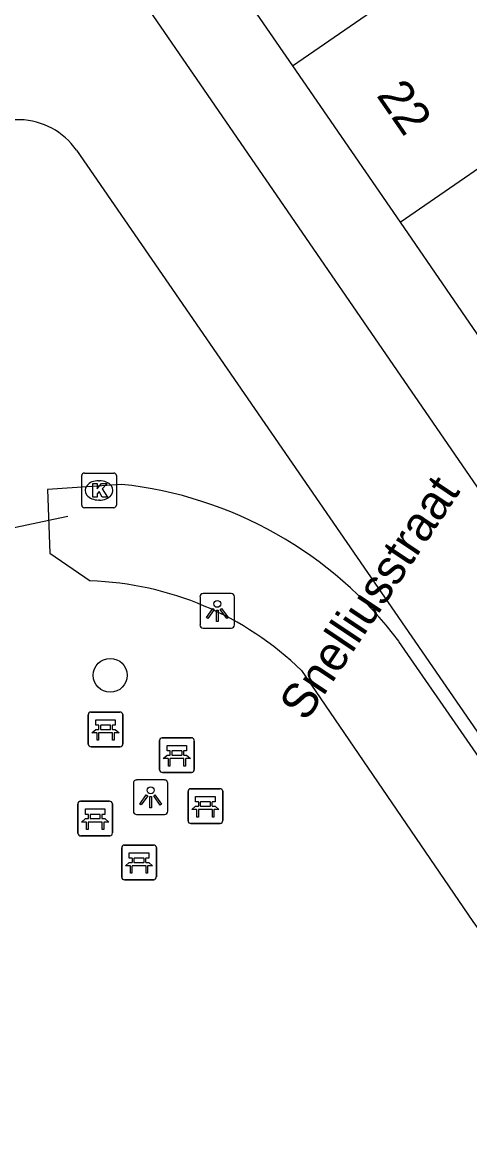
# Model space of a CAD drawing. Extents: x 159280 to 160375, y 384531 to 385872.
# Drawn here: x 159798.16 to 159811.08, y 385132.62 to 385164.53 of the extents above; entities that cross this region are included whole.
import ezdxf

# ---------------------------------------------------------------- set-up
doc = ezdxf.new("R2010")
doc.units = 0
for name, color, linetype in [('IMGEO_Bank', 7, 'Continuous'), ('IMGEO_Boom', 7, 'Continuous'), ('IMGEO_Duiker', 7, 'Continuous'), ('IMGEO_Kolk', 7, 'Continuous'), ('IMGEO_Lichtpunt', 7, 'Continuous'), ('IMGEO_Openbare_ruimte_label', 7, 'Continuous'), ('IMGEO_Pand', 7, 'Continuous'), ('IMGEO_Pand_nummerreeks', 7, 'Continuous'), ('IMGEO_Rijbaan_lokaal_open', 7, 'Continuous'), ('IMGEO_Waterloop', 7, 'Continuous')]:
    doc.layers.add(name, color=color, linetype=linetype)

msp = doc.modelspace()

# ---------------------------------------------------------------- linework, layer by layer
at = {"layer": 'IMGEO_Bank'}
for p, q in [((159800.065, 385143.698), (159800.065, 385144.539)), ((159800.065, 385144.539), (159800.065, 385143.698)), ((159800.14, 385144.623), (159800.981, 385144.623)), ((159800.981, 385144.623), (159800.14, 385144.623)), ((159801.065, 385144.548), (159801.065, 385143.707)), ((159801.065, 385143.707), (159801.065, 385144.548)), ((159800.374, 385144.129), (159800.374, 385144.235)), ((159800.418, 385144.235), (159800.418, 385144.129)), ((159800.706, 385144.241), (159800.424, 385144.241)), ((159800.424, 385144.123), (159800.706, 385144.123)), ((159800.712, 385144.129), (159800.712, 385144.235)), ((159800.756, 385144.235), (159800.756, 385144.129)), ((159800.762, 385144.021), (159800.369, 385144.021)), ((159802.125, 385142.956), (159802.125, 385143.797)), ((159802.125, 385143.797), (159802.125, 385142.956)), ((159802.2, 385143.881), (159803.041, 385143.881)), ((159803.041, 385143.881), (159802.2, 385143.881)), ((159803.125, 385143.806), (159803.125, 385142.965)), ((159803.125, 385142.965), (159803.125, 385143.806)), ((159800.99, 385143.623), (159800.149, 385143.623)), ((159800.149, 385143.623), (159800.99, 385143.623)), ((159802.434, 385143.387), (159802.434, 385143.493)), ((159802.478, 385143.493), (159802.478, 385143.387)), ((159802.766, 385143.499), (159802.484, 385143.499)), ((159802.772, 385143.387), (159802.772, 385143.493)), ((159802.816, 385143.493), (159802.816, 385143.387)), ((159802.822, 385143.279), (159802.429, 385143.279)), ((159802.484, 385143.381), (159802.766, 385143.381)), ((159803.05, 385142.881), (159802.209, 385142.881)), ((159802.209, 385142.881), (159803.05, 385142.881)), ((159802.947, 385141.485), (159802.947, 385142.326)), ((159802.947, 385142.326), (159802.947, 385141.485)), ((159803.022, 385142.41), (159803.863, 385142.41)), ((159803.863, 385142.41), (159803.022, 385142.41)), ((159803.947, 385142.335), (159803.947, 385141.494)), ((159803.947, 385141.494), (159803.947, 385142.335)), ((159799.764, 385141.125), (159799.764, 385141.966)), ((159799.764, 385141.966), (159799.764, 385141.125)), ((159799.839, 385142.05), (159800.68, 385142.05)), ((159800.68, 385142.05), (159799.839, 385142.05)), ((159800.764, 385141.975), (159800.764, 385141.134)), ((159800.764, 385141.134), (159800.764, 385141.975)), ((159803.256, 385141.916), (159803.256, 385142.022)), ((159803.3, 385142.022), (159803.3, 385141.916)), ((159803.588, 385142.028), (159803.306, 385142.028)), ((159803.306, 385141.91), (159803.588, 385141.91)), ((159803.594, 385141.916), (159803.594, 385142.022)), ((159803.638, 385142.022), (159803.638, 385141.916)), ((159800.073, 385141.556), (159800.073, 385141.662)), ((159800.117, 385141.662), (159800.117, 385141.556)), ((159800.405, 385141.668), (159800.123, 385141.668)), ((159800.411, 385141.556), (159800.411, 385141.662)), ((159800.455, 385141.662), (159800.455, 385141.556)), ((159803.644, 385141.808), (159803.251, 385141.808)), ((159800.461, 385141.448), (159800.068, 385141.448)), ((159800.123, 385141.55), (159800.405, 385141.55)), ((159803.872, 385141.41), (159803.031, 385141.41)), ((159803.031, 385141.41), (159803.872, 385141.41)), ((159800.689, 385141.05), (159799.848, 385141.05)), ((159799.848, 385141.05), (159800.689, 385141.05)), ((159801.031, 385139.86), (159801.031, 385140.701)), ((159801.031, 385140.701), (159801.031, 385139.86)), ((159801.106, 385140.785), (159801.947, 385140.785)), ((159801.947, 385140.785), (159801.106, 385140.785)), ((159802.031, 385140.71), (159802.031, 385139.869)), ((159802.031, 385139.869), (159802.031, 385140.71)), ((159801.34, 385140.291), (159801.34, 385140.397)), ((159801.384, 385140.397), (159801.384, 385140.291)), ((159801.672, 385140.403), (159801.39, 385140.403)), ((159801.39, 385140.285), (159801.672, 385140.285)), ((159801.678, 385140.291), (159801.678, 385140.397)), ((159801.722, 385140.397), (159801.722, 385140.291)), ((159801.728, 385140.183), (159801.335, 385140.183)), ((159801.956, 385139.785), (159801.115, 385139.785)), ((159801.115, 385139.785), (159801.956, 385139.785))]:
    msp.add_line(p, q, dxfattribs=at)
for points in [[(159800.312, 385144.021), (159800.17, 385144.021), (159800.282, 385144.123), (159800.368, 385144.123)], [(159800.368, 385144.241), (159800.282, 385144.241), (159800.282, 385144.402), (159800.845, 385144.402), (159800.845, 385144.241), (159800.762, 385144.241)], [(159800.762, 385144.123), (159800.845, 385144.123), (159800.957, 385144.021), (159800.818, 385144.021)], [(159800.362, 385144.014), (159800.362, 385143.807), (159800.319, 385143.807), (159800.319, 385144.014)], [(159800.812, 385144.014), (159800.812, 385143.807), (159800.768, 385143.807), (159800.768, 385144.014)], [(159802.428, 385143.499), (159802.342, 385143.499), (159802.342, 385143.66), (159802.905, 385143.66), (159802.905, 385143.499), (159802.822, 385143.499)], [(159802.372, 385143.279), (159802.23, 385143.279), (159802.342, 385143.381), (159802.428, 385143.381)], [(159802.422, 385143.272), (159802.422, 385143.065), (159802.379, 385143.065), (159802.379, 385143.272)], [(159802.822, 385143.381), (159802.905, 385143.381), (159803.017, 385143.279), (159802.878, 385143.279)], [(159802.872, 385143.272), (159802.872, 385143.065), (159802.828, 385143.065), (159802.828, 385143.272)], [(159803.194, 385141.808), (159803.052, 385141.808), (159803.164, 385141.91), (159803.25, 385141.91)], [(159803.25, 385142.028), (159803.164, 385142.028), (159803.164, 385142.189), (159803.727, 385142.189), (159803.727, 385142.028), (159803.644, 385142.028)], [(159803.644, 385141.91), (159803.727, 385141.91), (159803.839, 385141.808), (159803.7, 385141.808)], [(159800.067, 385141.668), (159799.981, 385141.668), (159799.981, 385141.829), (159800.544, 385141.829), (159800.544, 385141.668), (159800.461, 385141.668)], [(159803.244, 385141.801), (159803.244, 385141.594), (159803.201, 385141.594), (159803.201, 385141.801)], [(159803.694, 385141.801), (159803.694, 385141.594), (159803.65, 385141.594), (159803.65, 385141.801)], [(159800.011, 385141.448), (159799.869, 385141.448), (159799.981, 385141.55), (159800.067, 385141.55)], [(159800.061, 385141.441), (159800.061, 385141.234), (159800.018, 385141.234), (159800.018, 385141.441)], [(159800.461, 385141.55), (159800.544, 385141.55), (159800.656, 385141.448), (159800.517, 385141.448)], [(159800.511, 385141.441), (159800.511, 385141.234), (159800.467, 385141.234), (159800.467, 385141.441)], [(159801.278, 385140.183), (159801.136, 385140.183), (159801.248, 385140.285), (159801.334, 385140.285)], [(159801.334, 385140.403), (159801.248, 385140.403), (159801.248, 385140.564), (159801.811, 385140.564), (159801.811, 385140.403), (159801.728, 385140.403)], [(159801.728, 385140.285), (159801.811, 385140.285), (159801.923, 385140.183), (159801.784, 385140.183)], [(159801.328, 385140.176), (159801.328, 385139.969), (159801.285, 385139.969), (159801.285, 385140.176)], [(159801.778, 385140.176), (159801.778, 385139.969), (159801.734, 385139.969), (159801.734, 385140.176)]]:
    msp.add_lwpolyline(points, dxfattribs=at)
for centre, radius, start, end in [((159800.143, 385144.545), 0.0779, 92.4484, 184.2845), ((159800.143, 385144.545), 0.0779, 92.4484, 184.2845), ((159800.987, 385144.545), 0.0779, 2.4484, 94.2845), ((159800.987, 385144.545), 0.0779, 2.4484, 94.2845), ((159800.367, 385144.234), 0.00671, 2.8957, 87.1043), ((159800.367, 385144.13), 0.00671, 272.8957, 357.1043), ((159800.424, 385144.234), 0.00671, 92.8957, 177.1043), ((159800.424, 385144.13), 0.00671, 182.8957, 267.1043), ((159800.706, 385144.234), 0.00671, 2.8957, 87.1043), ((159800.706, 385144.13), 0.00671, 272.8957, 357.1043), ((159800.763, 385144.234), 0.00671, 92.8957, 177.1043), ((159800.763, 385144.13), 0.00671, 182.8957, 267.1043), ((159800.312, 385144.014), 0.00671, 2.8957, 87.1043), ((159800.369, 385144.014), 0.00671, 92.8957, 177.1043), ((159800.761, 385144.014), 0.00671, 2.8957, 87.1043), ((159800.818, 385144.014), 0.00671, 92.8957, 177.1043), ((159802.203, 385143.803), 0.0779, 92.4484, 184.2845), ((159802.203, 385143.803), 0.0779, 92.4484, 184.2845), ((159803.047, 385143.803), 0.0779, 2.4484, 94.2845), ((159803.047, 385143.803), 0.0779, 2.4484, 94.2845), ((159800.143, 385143.701), 0.0779, 182.4484, 274.2845), ((159800.143, 385143.701), 0.0779, 182.4484, 274.2845), ((159800.987, 385143.701), 0.0779, 272.4484, 4.2845), ((159800.987, 385143.701), 0.0779, 272.4484, 4.2845), ((159802.427, 385143.492), 0.00671, 2.8957, 87.1043), ((159802.484, 385143.492), 0.00671, 92.8957, 177.1043), ((159802.766, 385143.492), 0.00671, 2.8957, 87.1043), ((159802.823, 385143.492), 0.00671, 92.8957, 177.1043), ((159802.372, 385143.272), 0.00671, 2.8957, 87.1043), ((159802.429, 385143.272), 0.00671, 92.8957, 177.1043), ((159802.427, 385143.388), 0.00671, 272.8957, 357.1043), ((159802.484, 385143.388), 0.00671, 182.8957, 267.1043), ((159802.766, 385143.388), 0.00671, 272.8957, 357.1043), ((159802.823, 385143.388), 0.00671, 182.8957, 267.1043), ((159802.821, 385143.272), 0.00671, 2.8957, 87.1043), ((159802.878, 385143.272), 0.00671, 92.8957, 177.1043), ((159802.203, 385142.959), 0.0779, 182.4484, 274.2845), ((159802.203, 385142.959), 0.0779, 182.4484, 274.2845), ((159803.047, 385142.959), 0.0779, 272.4484, 4.2845), ((159803.047, 385142.959), 0.0779, 272.4484, 4.2845), ((159803.025, 385142.332), 0.0779, 92.4484, 184.2845), ((159803.025, 385142.332), 0.0779, 92.4484, 184.2845), ((159803.869, 385142.332), 0.0779, 2.4484, 94.2845), ((159803.869, 385142.332), 0.0779, 2.4484, 94.2845), ((159799.842, 385141.972), 0.0779, 92.4484, 184.2845), ((159799.842, 385141.972), 0.0779, 92.4484, 184.2845), ((159800.686, 385141.972), 0.0779, 2.4484, 94.2845), ((159800.686, 385141.972), 0.0779, 2.4484, 94.2845), ((159803.249, 385142.021), 0.00671, 2.8957, 87.1043), ((159803.249, 385141.917), 0.00671, 272.8957, 357.1043), ((159803.306, 385142.021), 0.00671, 92.8957, 177.1043), ((159803.306, 385141.917), 0.00671, 182.8957, 267.1043), ((159803.588, 385142.021), 0.00671, 2.8957, 87.1043), ((159803.588, 385141.917), 0.00671, 272.8957, 357.1043), ((159803.645, 385142.021), 0.00671, 92.8957, 177.1043), ((159803.645, 385141.917), 0.00671, 182.8957, 267.1043), ((159800.066, 385141.661), 0.00671, 2.8957, 87.1043), ((159800.123, 385141.661), 0.00671, 92.8957, 177.1043), ((159800.405, 385141.661), 0.00671, 2.8957, 87.1043), ((159800.462, 385141.661), 0.00671, 92.8957, 177.1043), ((159803.194, 385141.801), 0.00671, 2.8957, 87.1043), ((159803.251, 385141.801), 0.00671, 92.8957, 177.1043), ((159803.643, 385141.801), 0.00671, 2.8957, 87.1043), ((159803.7, 385141.801), 0.00671, 92.8957, 177.1043), ((159800.011, 385141.441), 0.00671, 2.8957, 87.1043), ((159800.068, 385141.441), 0.00671, 92.8957, 177.1043), ((159800.066, 385141.557), 0.00671, 272.8957, 357.1043), ((159800.123, 385141.557), 0.00671, 182.8957, 267.1043), ((159800.405, 385141.557), 0.00671, 272.8957, 357.1043), ((159800.462, 385141.557), 0.00671, 182.8957, 267.1043), ((159800.46, 385141.441), 0.00671, 2.8957, 87.1043), ((159800.517, 385141.441), 0.00671, 92.8957, 177.1043), ((159803.025, 385141.488), 0.0779, 182.4484, 274.2845), ((159803.025, 385141.488), 0.0779, 182.4484, 274.2845), ((159803.869, 385141.488), 0.0779, 272.4484, 4.2845), ((159803.869, 385141.488), 0.0779, 272.4484, 4.2845), ((159799.842, 385141.128), 0.0779, 182.4484, 274.2845), ((159799.842, 385141.128), 0.0779, 182.4484, 274.2845), ((159800.686, 385141.128), 0.0779, 272.4484, 4.2845), ((159800.686, 385141.128), 0.0779, 272.4484, 4.2845), ((159801.109, 385140.707), 0.0779, 92.4484, 184.2845), ((159801.109, 385140.707), 0.0779, 92.4484, 184.2845), ((159801.953, 385140.707), 0.0779, 2.4484, 94.2845), ((159801.953, 385140.707), 0.0779, 2.4484, 94.2845), ((159801.333, 385140.396), 0.00671, 2.8957, 87.1043), ((159801.333, 385140.292), 0.00671, 272.8957, 357.1043), ((159801.39, 385140.396), 0.00671, 92.8957, 177.1043), ((159801.39, 385140.292), 0.00671, 182.8957, 267.1043), ((159801.672, 385140.396), 0.00671, 2.8957, 87.1043), ((159801.672, 385140.292), 0.00671, 272.8957, 357.1043), ((159801.729, 385140.396), 0.00671, 92.8957, 177.1043), ((159801.729, 385140.292), 0.00671, 182.8957, 267.1043), ((159801.278, 385140.176), 0.00671, 2.8957, 87.1043), ((159801.335, 385140.176), 0.00671, 92.8957, 177.1043), ((159801.727, 385140.176), 0.00671, 2.8957, 87.1043), ((159801.784, 385140.176), 0.00671, 92.8957, 177.1043), ((159801.109, 385139.863), 0.0779, 182.4484, 274.2845), ((159801.109, 385139.863), 0.0779, 182.4484, 274.2845), ((159801.953, 385139.863), 0.0779, 272.4484, 4.2845), ((159801.953, 385139.863), 0.0779, 272.4484, 4.2845)]:
    msp.add_arc(centre, radius, start, end, dxfattribs=at)
at = {"layer": 'IMGEO_Boom'}
msp.add_circle((159800.7, 385145.682), 0.489, dxfattribs=at)
at = {"layer": 'IMGEO_Duiker'}
msp.add_lwpolyline([(159799.473, 385150.263), (159799.24, 385150.214), (159795.427, 385149.411), (159794.707, 385149.259)], dxfattribs=at)
at = {"layer": 'IMGEO_Kolk'}
for p, q in [((159799.952, 385151.517), (159800.804, 385151.517)), ((159799.877, 385150.591), (159799.877, 385151.443)), ((159800.365, 385151.297), (159800.39, 385151.297)), ((159800.878, 385151.443), (159800.878, 385150.591)), ((159800.804, 385150.517), (159799.952, 385150.517)), ((159800.388, 385150.737), (159800.363, 385150.737))]:
    msp.add_line(p, q, dxfattribs=at)
for points in [[(159799.952, 385151.517), (159800.804, 385151.517)], [(159799.877, 385150.591), (159799.877, 385151.443)], [(159800.198, 385151.217), (159800.321, 385151.217), (159800.321, 385151.066), (159800.451, 385151.217), (159800.615, 385151.217), (159800.469, 385151.066), (159800.622, 385150.817), (159800.47, 385150.817), (159800.385, 385150.981), (159800.321, 385150.914), (159800.321, 385150.817), (159800.198, 385150.817), (159800.198, 385151.217)], [(159800.878, 385151.443), (159800.878, 385150.591)], [(159800.804, 385150.517), (159799.952, 385150.517)]]:
    msp.add_lwpolyline(points, dxfattribs=at)
for centre, start, end in [((159799.954, 385151.441), 91.552, 178.448), ((159799.954, 385151.441), 91.552, 178.448), ((159800.802, 385151.441), 1.552, 88.448), ((159800.802, 385151.441), 1.552, 88.448), ((159799.954, 385150.593), 181.552, 268.448), ((159799.954, 385150.593), 181.552, 268.448), ((159800.802, 385150.593), 271.552, 358.448), ((159800.802, 385150.593), 271.552, 358.448)]:
    msp.add_arc(centre, 0.0765, start, end, dxfattribs=at)
for centre, major_axis, ratio, start_param, end_param in [((159800.364, 385151.017), (-0.387, 0.002), 0.722429, 4.712389, 7.853982), ((159800.389, 385151.017), (-0.39, 0.002), 0.717154, 1.570796, 4.712389)]:
    msp.add_ellipse(centre, major_axis=major_axis, ratio=ratio, start_param=start_param, end_param=end_param, dxfattribs=at)
at = {"layer": 'IMGEO_Lichtpunt'}
for p, q in [((159803.292, 385147.945), (159803.292, 385147.138)), ((159803.292, 385147.945), (159803.292, 385147.138)), ((159804.194, 385148.04), (159803.386, 385148.04)), ((159804.194, 385148.04), (159803.386, 385148.04)), ((159804.288, 385147.138), (159804.288, 385147.945)), ((159804.288, 385147.138), (159804.288, 385147.945)), ((159803.386, 385147.044), (159804.194, 385147.044)), ((159803.386, 385147.044), (159804.194, 385147.044)), ((159801.368, 385142.567), (159801.368, 385141.76)), ((159801.368, 385142.567), (159801.368, 385141.76)), ((159802.27, 385142.662), (159801.462, 385142.662)), ((159802.27, 385142.662), (159801.462, 385142.662)), ((159802.364, 385141.76), (159802.364, 385142.567)), ((159802.364, 385141.76), (159802.364, 385142.567)), ((159801.462, 385141.666), (159802.27, 385141.666)), ((159801.462, 385141.666), (159802.27, 385141.666))]:
    msp.add_line(p, q, dxfattribs=at)
for points in [[(159803.666, 385147.609), (159803.705, 385147.581), (159803.517, 385147.319), (159803.479, 385147.346), (159803.666, 385147.609)], [(159803.768, 385147.561), (159803.815, 385147.561), (159803.815, 385147.239), (159803.768, 385147.239), (159803.768, 385147.561)], [(159803.878, 385147.581), (159803.916, 385147.608), (159804.103, 385147.346), (159804.064, 385147.318), (159803.878, 385147.581)], [(159801.742, 385142.231), (159801.781, 385142.203), (159801.593, 385141.941), (159801.555, 385141.968), (159801.742, 385142.231)], [(159801.954, 385142.203), (159801.992, 385142.23), (159802.179, 385141.968), (159802.14, 385141.94), (159801.954, 385142.203)], [(159801.844, 385142.183), (159801.891, 385142.183), (159801.891, 385141.861), (159801.844, 385141.861), (159801.844, 385142.183)]]:
    msp.add_lwpolyline(points, dxfattribs=at)
for centre in [(159803.791, 385147.743), (159801.867, 385142.365)]:
    msp.add_circle(centre, 0.0994, dxfattribs=at)
for centre, start, end in [((159803.386, 385147.945), 90, 180), ((159803.386, 385147.945), 90, 180), ((159804.194, 385147.945), 0, 90), ((159804.194, 385147.945), 0, 90), ((159803.386, 385147.138), 180, 270), ((159803.386, 385147.138), 180, 270), ((159804.194, 385147.138), 270, 0), ((159804.194, 385147.138), 270, 360), ((159801.462, 385142.567), 90, 180), ((159801.462, 385142.567), 90, 180), ((159802.27, 385142.567), 0, 90), ((159802.27, 385142.567), 0, 90), ((159801.462, 385141.76), 180, 270), ((159801.462, 385141.76), 180, 270), ((159802.27, 385141.76), 270, 0), ((159802.27, 385141.76), 270, 360)]:
    msp.add_arc(centre, 0.0946, start, end, dxfattribs=at)
at = {"layer": 'IMGEO_Pand'}
for points in [[(159805.96, 385163.264), (159813.547, 385168.485)], [(159802.854, 385167.773), (159805.96, 385163.264)], [(159809.067, 385158.755), (159816.651, 385163.975)], [(159805.96, 385163.264), (159809.067, 385158.755)], [(159809.067, 385158.755), (159812.174, 385154.245)]]:
    msp.add_lwpolyline(points, dxfattribs=at)
at = {"layer": 'IMGEO_Rijbaan_lokaal_open'}
for points in [[(159794.582, 385175.381), (159811.589, 385150.681), (159818.466, 385140.366)], [(159799.726, 385160.834), (159823.247, 385126.726)]]:
    msp.add_lwpolyline(points, dxfattribs=at)
msp.add_arc((159798.03, 385159.637), 2.076, 35.2087, 141.232, dxfattribs=at)
at = {"layer": 'IMGEO_Waterloop'}
for points in [[(159801.027, 385151.19), (159798.891, 385151.041), (159798.957, 385149.208), (159800.122, 385148.404)], [(159818.986, 385132.303), (159809.037, 385146.662)], [(159806.226, 385145.817), (159811.17, 385138.584), (159817.413, 385129.943), (159817.285, 385129.007)]]:
    msp.add_lwpolyline(points, dxfattribs=at)
for centre, radius, start, end in [((159799.805, 385139.68), 11.575, 37.1016, 83.94), ((159799.841, 385139.245), 9.163, 45.8239, 88.2397)]:
    msp.add_arc(centre, radius, start, end, dxfattribs=at)

# ---------------------------------------------------------------- texts
at = {"layer": 'IMGEO_Openbare_ruimte_label'}
msp.add_text('Snelliusstraat', height=1, rotation=56.2146, dxfattribs=at).set_placement((159806.356, 385144.318))
at = {"layer": 'IMGEO_Pand_nummerreeks'}
msp.add_text('22', height=1, rotation=304.5663, dxfattribs=at).set_placement((159808.368, 385162.413))

doc.saveas('drawing.dxf')
